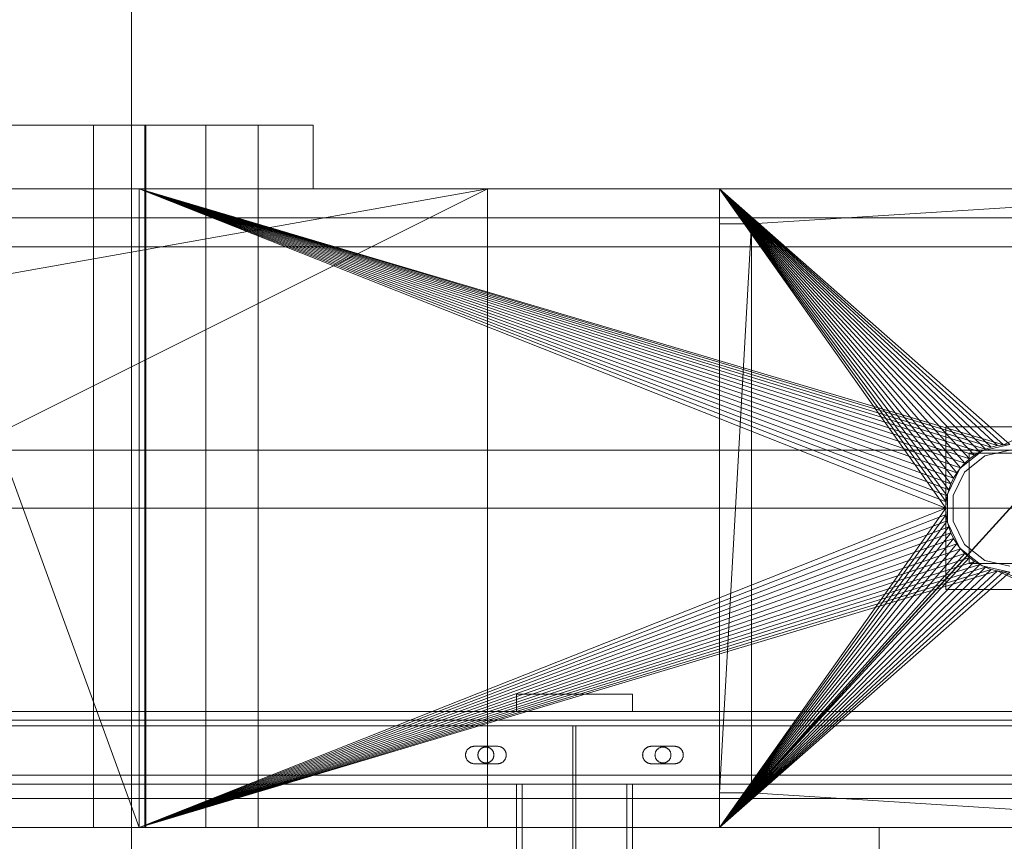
# Model space of a CAD drawing. Header units: millimetres. Extents: x -1970 to 61924, y -58230 to 6847.
# Tile 591 of 656: x 25309 to 25648, y -17795 to -17512. Entities that reach past the tile are written whole.
import ezdxf

# ---------------------------------------------------------------- set-up
doc = ezdxf.new("R2010")
doc.units = ezdxf.units.MM
for name, color, linetype, lineweight in [('COTAS_P', 1, 'Continuous', 0), ('superior_briquetadora', 7, 'Continuous', 0), ('superior_C05', 7, 'Continuous', 0)]:
    doc.layers.add(name, color=color, linetype=linetype, lineweight=lineweight)
doc.dimstyles.new('R19_100', dxfattribs={"dimtxt": 250, "dimasz": 150, "dimexe": 150, "dimexo": 80, "dimgap": 100, "dimtad": 1, "dimtih": 1, "dimtoh": 1, "dimdsep": 46, "dimcen": 0.09, "dimadec": 0, "dimazin": 0, "dimtfac": 1, "dimtdec": 4, "dimtofl": 0, "dimtmove": 0, "dimatfit": 3, "dimfxl": 1, "dimtolj": 1, "dimtzin": 0, "dimarcsym": 0})

# ---------------------------------------------------------------- blocks, each defined once
blk = doc.blocks.new('DIM_R26_29')
at = {"layer": 'COTAS_P'}
for p, q in [((24250.07, -17080), (24400.07, -17035)), ((26750.07, -17080), (26600.07, -17035)), ((24250.07, -17980), (24250.07, -17080)), ((24250.07, -17080), (26750.07, -17080)), ((24250.07, -17080), (24400.07, -17125)), ((26750.07, -17080), (26600.07, -17125)), ((26750.07, -17980), (26750.07, -17080))]:
    blk.add_line(p, q, dxfattribs=at)
blk.add_text('2500 P', height=250, dxfattribs=at).set_placement((25500.07, -16980))

msp = doc.modelspace()

# ---------------------------------------------------------------- linework, layer by layer
at = {"layer": 'superior_briquetadora'}
for p, q in [((25347.45, -17250), (25347.45, -17800)), ((25311.536, -17548), (25295.533, -17548)), ((25306.804, -17548), (25324.423, -17548)), ((25325.446, -17548), (25311.536, -17548)), ((25324.423, -17548), (25340.958, -17548)), ((25336.79, -17548), (25325.446, -17548)), ((25334.406, -17790), (25334.406, -17548)), ((25335.297, -17548), (25334.406, -17548)), ((25337.794, -17548), (25335.297, -17548)), ((25345.18, -17548), (25336.79, -17548)), ((25341.403, -17548), (25337.794, -17548)), ((25340.958, -17548), (25356.167, -17548)), ((25345.408, -17548), (25341.403, -17548)), ((25350.331, -17548), (25345.18, -17548)), ((25349.017, -17548), (25345.408, -17548)), ((25351.514, -17548), (25349.017, -17548)), ((25352.067, -17548), (25350.331, -17548)), ((25352.406, -17548), (25351.514, -17548)), ((25352.067, -17548), (25352.067, -17790)), ((25352.406, -17790), (25352.406, -17548)), ((25356.167, -17548), (25369.829, -17548)), ((25369.829, -17548), (25381.745, -17548)), ((25373.067, -17790), (25373.067, -17548)), ((25373.959, -17548), (25373.067, -17548)), ((25376.456, -17548), (25373.959, -17548)), ((25380.065, -17548), (25376.456, -17548)), ((25384.07, -17548), (25380.065, -17548)), ((25381.745, -17548), (25391.74, -17548)), ((25387.679, -17548), (25384.07, -17548)), ((25390.176, -17548), (25387.679, -17548)), ((25391.067, -17548), (25390.176, -17548)), ((25391.067, -17790), (25391.067, -17548)), ((25391.74, -17548), (25399.67, -17548)), ((25399.67, -17548), (25405.418, -17548)), ((25405.418, -17548), (25408.901, -17548)), ((25408.901, -17548), (25410.067, -17548)), ((25410.067, -17548), (25410.067, -17570)), ((23750.067, -17570), (25950.067, -17570)), ((23870.067, -17570), (25830.067, -17570)), ((25470.067, -17570), (24230.067, -17790)), ((25470.067, -17570), (24230.067, -17570)), ((25470.067, -17570), (24243.401, -17570)), ((25746.067, -17570), (24243.401, -17570)), ((25470.067, -17570), (25030.067, -17570)), ((25350.067, -17570), (25030.067, -17570)), ((25470.067, -17570), (25030.067, -17790)), ((25065.577, -17570), (25350.067, -17570)), ((25067.506, -17570), (25350.067, -17570)), ((25069.171, -17570), (25350.067, -17570)), ((25070.556, -17570), (25350.067, -17570)), ((25071.647, -17570), (25350.067, -17570)), ((25270.067, -17570), (25350.067, -17570)), ((25270.067, -17570), (25350.067, -17790)), ((25306.804, -17570), (25324.423, -17570)), ((25324.423, -17570), (25340.958, -17570)), ((25340.958, -17570), (25356.167, -17570)), ((25350.067, -17570), (25550.067, -17570)), ((25470.067, -17570), (25350.067, -17570)), ((25350.067, -17570), (25830.067, -17570)), ((25350.067, -17790), (25350.067, -17570)), ((25350.067, -17570), (25628.067, -17680)), ((25628.173, -17677.844), (25350.067, -17570)), ((25628.49, -17675.708), (25350.067, -17570)), ((25629.015, -17673.614), (25350.067, -17570)), ((25629.742, -17671.581), (25350.067, -17570)), ((25630.665, -17669.629), (25350.067, -17570)), ((25631.775, -17667.777), (25350.067, -17570)), ((25633.061, -17666.043), (25350.067, -17570)), ((25634.511, -17664.444), (25350.067, -17570)), ((25636.111, -17662.994), (25350.067, -17570)), ((25637.845, -17661.708), (25350.067, -17570)), ((25639.697, -17660.598), (25350.067, -17570)), ((25641.648, -17659.675), (25350.067, -17570)), ((25643.681, -17658.947), (25350.067, -17570)), ((25350.067, -17570), (25647.911, -17658.106)), ((25350.067, -17570), (25645.775, -17658.423)), ((25356.167, -17570), (25369.829, -17570)), ((25369.829, -17570), (25381.745, -17570)), ((25381.745, -17570), (25391.74, -17570)), ((25391.74, -17570), (25399.67, -17570)), ((25399.67, -17570), (25405.418, -17570)), ((25405.418, -17570), (25408.901, -17570)), ((25408.901, -17570), (25410.067, -17570)), ((25470.067, -17570), (25470.067, -17790)), ((25746.067, -17570), (25470.067, -17570)), ((25470.067, -17570), (25550.067, -17570)), ((25550.067, -17582), (25550.067, -17570)), ((25550.067, -17570), (25550.067, -17778)), ((25550.067, -17570), (25550.067, -17790)), ((25561.091, -17582), (25550.067, -17570)), ((25750.067, -17570), (25550.067, -17570)), ((25550.067, -17570), (25628.067, -17680)), ((25550.067, -17570), (25639.697, -17660.598)), ((25637.845, -17661.708), (25550.067, -17570)), ((25636.111, -17662.994), (25550.067, -17570)), ((25634.511, -17664.444), (25550.067, -17570)), ((25633.061, -17666.043), (25550.067, -17570)), ((25631.775, -17667.777), (25550.067, -17570)), ((25630.665, -17669.629), (25550.067, -17570)), ((25629.742, -17671.581), (25550.067, -17570)), ((25629.015, -17673.614), (25550.067, -17570)), ((25628.49, -17675.708), (25550.067, -17570)), ((25628.173, -17677.844), (25550.067, -17570)), ((25550.067, -17570), (25641.648, -17659.675)), ((25550.067, -17570), (25643.681, -17658.947)), ((25550.067, -17570), (25645.775, -17658.423)), ((25550.067, -17570), (25647.911, -17658.106)), ((25550.067, -17570), (25650.067, -17658)), ((25550.067, -17570), (25770.898, -17570)), ((25550.067, -17570), (25830.067, -17570)), ((25550.067, -17790), (25750.067, -17570)), ((25750.067, -17570), (25561.091, -17778)), ((25750.067, -17570), (25561.091, -17582)), ((25830.067, -17570), (25647.911, -17658.106)), ((23900.067, -17580), (25800.067, -17580)), ((25550.067, -17778), (25550.067, -17582)), ((25550.067, -17582), (25561.091, -17582)), ((25561.091, -17582), (25550.067, -17778)), ((25561.091, -17582), (25561.091, -17778)), ((23900.067, -17590), (25800.067, -17590)), ((25672.067, -17652), (25628.067, -17652)), ((25628.067, -17652), (25628.067, -17708)), ((25650.067, -17658), (25640.522, -17660.179)), ((25645.775, -17658.423), (25643.681, -17658.947)), ((25647.911, -17658.106), (25645.775, -17658.423)), ((25650.067, -17658), (25647.911, -17658.106)), ((23900.067, -17660), (25800.067, -17660)), ((25640.522, -17660.179), (25632.867, -17666.283)), ((25641.39, -17661.981), (25634.431, -17667.53)), ((25636.067, -17661), (25636.067, -17699)), ((25664.067, -17661), (25636.067, -17661)), ((25637.845, -17661.708), (25636.111, -17662.994)), ((25639.697, -17660.598), (25637.845, -17661.708)), ((25641.648, -17659.675), (25639.697, -17660.598)), ((25650.067, -17660), (25641.39, -17661.981)), ((25643.681, -17658.947), (25641.648, -17659.675)), ((25634.511, -17664.444), (25633.061, -17666.043)), ((25636.111, -17662.994), (25634.511, -17664.444)), ((25632.867, -17666.283), (25628.619, -17675.105)), ((25634.431, -17667.53), (25630.569, -17675.55)), ((25631.775, -17667.777), (25630.665, -17669.629)), ((25633.061, -17666.043), (25631.775, -17667.777)), ((25629.742, -17671.581), (25629.015, -17673.614)), ((25630.665, -17669.629), (25629.742, -17671.581)), ((25629.015, -17673.614), (25628.49, -17675.708)), ((25628.619, -17675.105), (25628.619, -17684.895)), ((25630.569, -17675.55), (25630.569, -17684.45)), ((25628.173, -17677.844), (25628.067, -17680)), ((25628.49, -17675.708), (25628.173, -17677.844)), ((25950.067, -17680), (23750.067, -17680)), ((24150.067, -17680), (25950.067, -17680)), ((24150.067, -17680), (25800.067, -17680)), ((25628.067, -17680), (25350.067, -17790)), ((25628.173, -17682.156), (25350.067, -17790)), ((25550.067, -17790), (25628.067, -17680)), ((25550.067, -17790), (25628.173, -17682.156)), ((25628.067, -17680), (25628.173, -17682.156)), ((25628.173, -17682.156), (25628.49, -17684.292)), ((25628.49, -17684.292), (25350.067, -17790)), ((25550.067, -17790), (25628.49, -17684.292)), ((25628.49, -17684.292), (25629.015, -17686.386)), ((25628.619, -17684.895), (25632.867, -17693.717)), ((25630.569, -17684.45), (25634.431, -17692.47)), ((25629.015, -17686.386), (25350.067, -17790)), ((25629.742, -17688.419), (25350.067, -17790)), ((25550.067, -17790), (25629.015, -17686.386)), ((25550.067, -17790), (25629.742, -17688.419)), ((25629.015, -17686.386), (25629.742, -17688.419)), ((25629.742, -17688.419), (25630.665, -17690.371)), ((25630.665, -17690.371), (25350.067, -17790)), ((25631.775, -17692.223), (25350.067, -17790)), ((25550.067, -17790), (25630.665, -17690.371)), ((25550.067, -17790), (25631.775, -17692.223)), ((25630.665, -17690.371), (25631.775, -17692.223)), ((25631.775, -17692.223), (25633.061, -17693.957)), ((25634.431, -17692.47), (25641.39, -17698.019)), ((25633.061, -17693.957), (25350.067, -17790)), ((25634.511, -17695.556), (25350.067, -17790)), ((25550.067, -17790), (25633.061, -17693.957)), ((25634.511, -17695.556), (25550.067, -17790)), ((25632.867, -17693.717), (25640.522, -17699.821)), ((25633.061, -17693.957), (25634.511, -17695.556)), ((25634.511, -17695.556), (25636.111, -17697.006)), ((25636.111, -17697.006), (25350.067, -17790)), ((25637.845, -17698.292), (25350.067, -17790)), ((25636.111, -17697.006), (25550.067, -17790)), ((25637.845, -17698.292), (25550.067, -17790)), ((25636.067, -17699), (25664.067, -17699)), ((25636.111, -17697.006), (25637.845, -17698.292)), ((25637.845, -17698.292), (25639.697, -17699.402)), ((25641.39, -17698.019), (25650.067, -17700)), ((25639.697, -17699.402), (25350.067, -17790)), ((25641.648, -17700.325), (25350.067, -17790)), ((25643.681, -17701.053), (25350.067, -17790)), ((25645.775, -17701.577), (25350.067, -17790)), ((25639.697, -17699.402), (25550.067, -17790)), ((25641.648, -17700.325), (25550.067, -17790)), ((25643.681, -17701.053), (25550.067, -17790)), ((25645.775, -17701.577), (25550.067, -17790)), ((25647.911, -17701.894), (25550.067, -17790)), ((25650.067, -17702), (25550.067, -17790)), ((25639.697, -17699.402), (25641.648, -17700.325)), ((25640.522, -17699.821), (25650.067, -17702)), ((25641.648, -17700.325), (25643.681, -17701.053)), ((25643.681, -17701.053), (25645.775, -17701.577)), ((25645.775, -17701.577), (25647.911, -17701.894)), ((25645.775, -17701.577), (25830.067, -17790)), ((25647.911, -17701.894), (25650.067, -17702)), ((25647.911, -17701.894), (25830.067, -17790)), ((25628.067, -17708), (25672.067, -17708)), ((25550.067, -17778), (25550.067, -17790)), ((25561.091, -17778), (25550.067, -17790)), ((25561.091, -17778), (25550.067, -17778)), ((25750.067, -17790), (25561.091, -17778)), ((25830.067, -17790), (23870.067, -17790)), ((23954.067, -17790), (25456.734, -17790)), ((24230.067, -17790), (25470.067, -17790)), ((24230.067, -17790), (25456.734, -17790)), ((25030.067, -17790), (25470.067, -17790)), ((25350.067, -17790), (25030.067, -17790)), ((25350.067, -17790), (25065.577, -17790)), ((25350.067, -17790), (25067.506, -17790)), ((25350.067, -17790), (25069.171, -17790)), ((25350.067, -17790), (25070.556, -17790)), ((25071.647, -17790), (25350.067, -17790)), ((25350.067, -17790), (25270.067, -17790)), ((25311.536, -17790), (25295.533, -17790)), ((25325.446, -17790), (25311.536, -17790)), ((25336.79, -17790), (25325.446, -17790)), ((25335.297, -17790), (25334.406, -17790)), ((25337.794, -17790), (25335.297, -17790)), ((25345.18, -17790), (25336.79, -17790)), ((25341.403, -17790), (25337.794, -17790)), ((25345.408, -17790), (25341.403, -17790)), ((25350.331, -17790), (25345.18, -17790)), ((25349.017, -17790), (25345.408, -17790)), ((25351.514, -17790), (25349.017, -17790)), ((25350.067, -17790), (25550.067, -17790)), ((25830.067, -17790), (25350.067, -17790)), ((25350.067, -17790), (25470.067, -17790)), ((25352.067, -17790), (25350.331, -17790)), ((25352.406, -17790), (25351.514, -17790)), ((25373.959, -17790), (25373.067, -17790)), ((25376.456, -17790), (25373.959, -17790)), ((25380.065, -17790), (25376.456, -17790)), ((25384.07, -17790), (25380.065, -17790)), ((25387.679, -17790), (25384.07, -17790)), ((25390.176, -17790), (25387.679, -17790)), ((25391.067, -17790), (25390.176, -17790)), ((25456.734, -17790), (25746.067, -17790)), ((25470.067, -17790), (25746.067, -17790)), ((25550.067, -17790), (25470.067, -17790)), ((25550.067, -17790), (25750.067, -17790)), ((25550.067, -17790), (25770.898, -17790)), ((25830.067, -17790), (25550.067, -17790)), ((25605.067, -17790), (25607.543, -17790)), ((25605.067, -17790), (25605.067, -17802)), ((25607.543, -17790), (25614.48, -17790)), ((25614.48, -17790), (25624.504, -17790)), ((25624.504, -17790), (25635.631, -17790)), ((25635.631, -17790), (25645.655, -17790)), ((25645.655, -17790), (25652.592, -17790))]:
    msp.add_line(p, q, dxfattribs=at)
at = {"layer": 'superior_C05'}
for p, q in [((25480.067, -17750), (25480.067, -17744)), ((25480.067, -17744), (25520.067, -17744)), ((25495.58, -17744), (25495.569, -17744)), ((25495.602, -17744), (25495.58, -17744)), ((25495.636, -17744), (25495.602, -17744)), ((25495.68, -17744), (25495.636, -17744)), ((25495.736, -17744), (25495.68, -17744)), ((25495.802, -17744), (25495.736, -17744)), ((25495.879, -17744), (25495.802, -17744)), ((25495.966, -17744), (25495.879, -17744)), ((25496.063, -17744), (25495.966, -17744)), ((25496.17, -17744), (25496.063, -17744)), ((25496.287, -17744), (25496.17, -17744)), ((25496.414, -17744), (25496.287, -17744)), ((25496.549, -17744), (25496.414, -17744)), ((25496.693, -17744), (25496.549, -17744)), ((25496.846, -17744), (25496.693, -17744)), ((25497.007, -17744), (25496.846, -17744)), ((25497.175, -17744), (25497.007, -17744)), ((25497.35, -17744), (25497.175, -17744)), ((25497.533, -17744), (25497.35, -17744)), ((25497.721, -17744), (25497.533, -17744)), ((25497.915, -17744), (25497.721, -17744)), ((25498.115, -17744), (25497.915, -17744)), ((25498.32, -17744), (25498.115, -17744)), ((25498.528, -17744), (25498.32, -17744)), ((25498.741, -17744), (25498.528, -17744)), ((25498.957, -17744), (25498.741, -17744)), ((25499.176, -17744), (25498.957, -17744)), ((25499.397, -17744), (25499.176, -17744)), ((25499.619, -17744), (25499.397, -17744)), ((25499.843, -17744), (25499.619, -17744)), ((25500.067, -17744), (25499.843, -17744)), ((25500.292, -17744), (25500.067, -17744)), ((25500.516, -17744), (25500.292, -17744)), ((25500.738, -17744), (25500.516, -17744)), ((25500.959, -17744), (25500.738, -17744)), ((25501.178, -17744), (25500.959, -17744)), ((25501.394, -17744), (25501.178, -17744)), ((25501.607, -17744), (25501.394, -17744)), ((25501.815, -17744), (25501.607, -17744)), ((25502.02, -17744), (25501.815, -17744)), ((25502.22, -17744), (25502.02, -17744)), ((25502.414, -17744), (25502.22, -17744)), ((25502.602, -17744), (25502.414, -17744)), ((25502.785, -17744), (25502.602, -17744)), ((25502.96, -17744), (25502.785, -17744)), ((25503.128, -17744), (25502.96, -17744)), ((25503.289, -17744), (25503.128, -17744)), ((25503.442, -17744), (25503.289, -17744)), ((25503.586, -17744), (25503.442, -17744)), ((25503.721, -17744), (25503.586, -17744)), ((25503.848, -17744), (25503.721, -17744)), ((25503.965, -17744), (25503.848, -17744)), ((25504.072, -17744), (25503.965, -17744)), ((25504.169, -17744), (25504.072, -17744)), ((25504.256, -17744), (25504.169, -17744)), ((25504.333, -17744), (25504.256, -17744)), ((25504.399, -17744), (25504.333, -17744)), ((25504.455, -17744), (25504.399, -17744)), ((25504.499, -17744), (25504.455, -17744)), ((25504.533, -17744), (25504.499, -17744)), ((25504.555, -17744), (25504.533, -17744)), ((25504.566, -17744), (25504.555, -17744)), ((25520.067, -17750), (25520.067, -17744)), ((24310.067, -17750), (26690.067, -17750)), ((25480.067, -17750), (25520.067, -17750)), ((25492.09, -17750), (25492.07, -17750)), ((25492.13, -17750), (25492.09, -17750)), ((25492.189, -17750), (25492.13, -17750)), ((25492.268, -17750), (25492.189, -17750)), ((25492.366, -17750), (25492.268, -17750)), ((25492.484, -17750), (25492.366, -17750)), ((25492.62, -17750), (25492.484, -17750)), ((25492.775, -17750), (25492.62, -17750)), ((25492.949, -17750), (25492.775, -17750)), ((25493.139, -17750), (25492.949, -17750)), ((25493.347, -17750), (25493.139, -17750)), ((25493.572, -17750), (25493.347, -17750)), ((25493.813, -17750), (25493.572, -17750)), ((25494.069, -17750), (25493.813, -17750)), ((25494.341, -17750), (25494.069, -17750)), ((25494.626, -17750), (25494.341, -17750)), ((25494.925, -17750), (25494.626, -17750)), ((25495.237, -17750), (25494.925, -17750)), ((25495.561, -17750), (25495.237, -17750)), ((25495.896, -17750), (25495.561, -17750)), ((25495.58, -17750), (25495.569, -17750)), ((25495.602, -17750), (25495.58, -17750)), ((25495.636, -17750), (25495.602, -17750)), ((25495.68, -17750), (25495.636, -17750)), ((25495.736, -17750), (25495.68, -17750)), ((25495.802, -17750), (25495.736, -17750)), ((25495.879, -17750), (25495.802, -17750)), ((25495.966, -17750), (25495.879, -17750)), ((25496.241, -17750), (25495.896, -17750)), ((25496.063, -17750), (25495.966, -17750)), ((25496.17, -17750), (25496.063, -17750)), ((25496.287, -17750), (25496.17, -17750)), ((25496.596, -17750), (25496.241, -17750)), ((25496.414, -17750), (25496.287, -17750)), ((25496.549, -17750), (25496.414, -17750)), ((25496.693, -17750), (25496.549, -17750)), ((25496.96, -17750), (25496.596, -17750)), ((25496.846, -17750), (25496.693, -17750)), ((25497.007, -17750), (25496.846, -17750)), ((25497.331, -17750), (25496.96, -17750)), ((25497.175, -17750), (25497.007, -17750)), ((25497.35, -17750), (25497.175, -17750)), ((25497.709, -17750), (25497.331, -17750)), ((25497.533, -17750), (25497.35, -17750)), ((25497.721, -17750), (25497.533, -17750)), ((25498.093, -17750), (25497.709, -17750)), ((25497.915, -17750), (25497.721, -17750)), ((25498.115, -17750), (25497.915, -17750)), ((25498.482, -17750), (25498.093, -17750)), ((25498.32, -17750), (25498.115, -17750)), ((25498.528, -17750), (25498.32, -17750)), ((25498.875, -17750), (25498.482, -17750)), ((25498.741, -17750), (25498.528, -17750)), ((25498.957, -17750), (25498.741, -17750)), ((25499.271, -17750), (25498.875, -17750)), ((25499.176, -17750), (25498.957, -17750)), ((25499.397, -17750), (25499.176, -17750)), ((25499.669, -17750), (25499.271, -17750)), ((25499.619, -17750), (25499.397, -17750)), ((25499.843, -17750), (25499.619, -17750)), ((25500.067, -17750), (25499.669, -17750)), ((25500.067, -17750), (25499.843, -17750)), ((25500.292, -17750), (25500.067, -17750)), ((25500.067, -17750), (25500.466, -17750)), ((25500.516, -17750), (25500.292, -17750)), ((25500.466, -17750), (25500.864, -17750)), ((25500.738, -17750), (25500.516, -17750)), ((25500.959, -17750), (25500.738, -17750)), ((25500.864, -17750), (25501.26, -17750)), ((25501.178, -17750), (25500.959, -17750)), ((25501.394, -17750), (25501.178, -17750)), ((25501.26, -17750), (25501.653, -17750)), ((25501.607, -17750), (25501.394, -17750)), ((25501.815, -17750), (25501.607, -17750)), ((25501.653, -17750), (25502.042, -17750)), ((25502.02, -17750), (25501.815, -17750)), ((25502.22, -17750), (25502.02, -17750)), ((25502.042, -17750), (25502.426, -17750)), ((25502.414, -17750), (25502.22, -17750)), ((25502.602, -17750), (25502.414, -17750)), ((25502.426, -17750), (25502.804, -17750)), ((25502.785, -17750), (25502.602, -17750)), ((25502.96, -17750), (25502.785, -17750)), ((25502.804, -17750), (25503.175, -17750)), ((25503.128, -17750), (25502.96, -17750)), ((25503.289, -17750), (25503.128, -17750)), ((25503.175, -17750), (25503.539, -17750)), ((25503.442, -17750), (25503.289, -17750)), ((25503.586, -17750), (25503.442, -17750)), ((25503.539, -17750), (25503.894, -17750)), ((25503.721, -17750), (25503.586, -17750)), ((25503.848, -17750), (25503.721, -17750)), ((25503.965, -17750), (25503.848, -17750)), ((25503.894, -17750), (25504.239, -17750)), ((25504.072, -17750), (25503.965, -17750)), ((25504.169, -17750), (25504.072, -17750)), ((25504.256, -17750), (25504.169, -17750)), ((25504.239, -17750), (25504.574, -17750)), ((25504.333, -17750), (25504.256, -17750)), ((25504.399, -17750), (25504.333, -17750)), ((25504.455, -17750), (25504.399, -17750)), ((25504.499, -17750), (25504.455, -17750)), ((25504.533, -17750), (25504.499, -17750)), ((25504.555, -17750), (25504.533, -17750)), ((25504.566, -17750), (25504.555, -17750)), ((25504.574, -17750), (25504.898, -17750)), ((25504.898, -17750), (25505.21, -17750)), ((25505.21, -17750), (25505.509, -17750)), ((25505.509, -17750), (25505.794, -17750)), ((25505.794, -17750), (25506.066, -17750)), ((25506.066, -17750), (25506.322, -17750)), ((25506.322, -17750), (25506.563, -17750)), ((25506.563, -17750), (25506.788, -17750)), ((25506.788, -17750), (25506.996, -17750)), ((25506.996, -17750), (25507.186, -17750)), ((25507.186, -17750), (25507.36, -17750)), ((25507.36, -17750), (25507.514, -17750)), ((25507.514, -17750), (25507.651, -17750)), ((25507.651, -17750), (25507.768, -17750)), ((25507.768, -17750), (25507.867, -17750)), ((25507.867, -17750), (25507.946, -17750)), ((25507.946, -17750), (25508.005, -17750)), ((25508.005, -17750), (25508.045, -17750)), ((25508.045, -17750), (25508.065, -17750)), ((24310.067, -17753), (26690.067, -17753)), ((24300.067, -17755), (26700.067, -17755)), ((24310.067, -17755), (26690.067, -17755)), ((24900.317, -17755), (25499.567, -17755)), ((25499.567, -18205), (25499.567, -17755)), ((25500.567, -18205), (25500.567, -17755)), ((25500.567, -17755), (26099.817, -17755)), ((25462.898, -17763.631), (25462.833, -17763.766)), ((25462.969, -17763.5), (25462.898, -17763.631)), ((25463.047, -17763.372), (25462.969, -17763.5)), ((25463.132, -17763.249), (25463.047, -17763.372)), ((25463.222, -17763.13), (25463.132, -17763.249)), ((25463.318, -17763.015), (25463.222, -17763.13)), ((25463.42, -17762.905), (25463.318, -17763.015)), ((25463.527, -17762.801), (25463.42, -17762.905)), ((25463.639, -17762.702), (25463.527, -17762.801)), ((25463.756, -17762.609), (25463.639, -17762.702)), ((25463.878, -17762.521), (25463.756, -17762.609)), ((25464.003, -17762.44), (25463.878, -17762.521)), ((25464.133, -17762.365), (25464.003, -17762.44)), ((25464.266, -17762.297), (25464.133, -17762.365)), ((25464.402, -17762.236), (25464.266, -17762.297)), ((25464.541, -17762.181), (25464.402, -17762.236)), ((25464.683, -17762.133), (25464.541, -17762.181)), ((25464.827, -17762.093), (25464.683, -17762.133)), ((25464.973, -17762.059), (25464.827, -17762.093)), ((25465.12, -17762.034), (25464.973, -17762.059)), ((25465.269, -17762.015), (25465.12, -17762.034)), ((25465.418, -17762.004), (25465.269, -17762.015)), ((25465.567, -17762), (25465.418, -17762.004)), ((25465.567, -17762), (25473.567, -17762)), ((25467.152, -17763.685), (25467.09, -17763.807)), ((25467.221, -17763.566), (25467.152, -17763.685)), ((25467.295, -17763.451), (25467.221, -17763.566)), ((25467.375, -17763.34), (25467.295, -17763.451)), ((25467.461, -17763.232), (25467.375, -17763.34)), ((25467.552, -17763.13), (25467.461, -17763.232)), ((25467.647, -17763.031), (25467.552, -17763.13)), ((25467.748, -17762.938), (25467.647, -17763.031)), ((25467.853, -17762.85), (25467.748, -17762.938)), ((25467.962, -17762.767), (25467.853, -17762.85)), ((25468.075, -17762.69), (25467.962, -17762.767)), ((25468.192, -17762.618), (25468.075, -17762.69)), ((25468.313, -17762.553), (25468.192, -17762.618)), ((25468.436, -17762.493), (25468.313, -17762.553)), ((25468.563, -17762.44), (25468.436, -17762.493)), ((25468.692, -17762.393), (25468.563, -17762.44)), ((25468.823, -17762.353), (25468.692, -17762.393)), ((25468.956, -17762.319), (25468.823, -17762.353)), ((25469.09, -17762.292), (25468.956, -17762.319)), ((25469.226, -17762.271), (25469.09, -17762.292)), ((25469.362, -17762.258), (25469.226, -17762.271)), ((25469.499, -17762.251), (25469.362, -17762.258)), ((25469.636, -17762.251), (25469.499, -17762.251)), ((25469.773, -17762.258), (25469.636, -17762.251)), ((25469.909, -17762.271), (25469.773, -17762.258)), ((25470.045, -17762.292), (25469.909, -17762.271)), ((25470.179, -17762.319), (25470.045, -17762.292)), ((25470.312, -17762.353), (25470.179, -17762.319)), ((25470.443, -17762.393), (25470.312, -17762.353)), ((25470.572, -17762.44), (25470.443, -17762.393)), ((25470.699, -17762.493), (25470.572, -17762.44)), ((25470.822, -17762.553), (25470.699, -17762.493)), ((25470.942, -17762.618), (25470.822, -17762.553)), ((25471.059, -17762.69), (25470.942, -17762.618)), ((25471.173, -17762.767), (25471.059, -17762.69)), ((25471.282, -17762.85), (25471.173, -17762.767)), ((25471.387, -17762.938), (25471.282, -17762.85)), ((25471.488, -17763.031), (25471.387, -17762.938)), ((25471.583, -17763.13), (25471.488, -17763.031)), ((25471.674, -17763.232), (25471.583, -17763.13)), ((25471.76, -17763.34), (25471.674, -17763.232)), ((25471.84, -17763.451), (25471.76, -17763.34)), ((25471.914, -17763.566), (25471.84, -17763.451)), ((25471.983, -17763.685), (25471.914, -17763.566)), ((25472.045, -17763.807), (25471.983, -17763.685)), ((25473.567, -17762), (25473.715, -17762.004)), ((25473.862, -17762.014), (25473.715, -17762.004)), ((25474.008, -17762.032), (25473.862, -17762.014)), ((25474.153, -17762.058), (25474.008, -17762.032)), ((25474.296, -17762.09), (25474.153, -17762.058)), ((25474.438, -17762.129), (25474.296, -17762.09)), ((25474.578, -17762.175), (25474.438, -17762.129)), ((25474.716, -17762.228), (25474.578, -17762.175)), ((25474.85, -17762.288), (25474.716, -17762.228)), ((25474.982, -17762.354), (25474.85, -17762.288)), ((25475.11, -17762.427), (25474.982, -17762.354)), ((25475.234, -17762.506), (25475.11, -17762.427)), ((25475.355, -17762.59), (25475.234, -17762.506)), ((25475.471, -17762.681), (25475.355, -17762.59)), ((25475.582, -17762.777), (25475.471, -17762.681)), ((25475.689, -17762.879), (25475.582, -17762.777)), ((25475.79, -17762.985), (25475.689, -17762.879)), ((25475.887, -17763.097), (25475.79, -17762.985)), ((25475.977, -17763.213), (25475.887, -17763.097)), ((25476.062, -17763.333), (25475.977, -17763.213)), ((25476.141, -17763.458), (25476.062, -17763.333)), ((25476.213, -17763.586), (25476.141, -17763.458)), ((25476.279, -17763.717), (25476.213, -17763.586)), ((25476.339, -17763.852), (25476.279, -17763.717)), ((25523.898, -17763.631), (25523.833, -17763.766)), ((25523.969, -17763.5), (25523.898, -17763.631)), ((25524.047, -17763.372), (25523.969, -17763.5)), ((25524.132, -17763.249), (25524.047, -17763.372)), ((25524.222, -17763.13), (25524.132, -17763.249)), ((25524.318, -17763.015), (25524.222, -17763.13)), ((25524.42, -17762.905), (25524.318, -17763.015)), ((25524.527, -17762.801), (25524.42, -17762.905)), ((25524.639, -17762.702), (25524.527, -17762.801)), ((25524.756, -17762.609), (25524.639, -17762.702)), ((25524.878, -17762.521), (25524.756, -17762.609)), ((25525.003, -17762.44), (25524.878, -17762.521)), ((25525.133, -17762.365), (25525.003, -17762.44)), ((25525.266, -17762.297), (25525.133, -17762.365)), ((25525.402, -17762.236), (25525.266, -17762.297)), ((25525.541, -17762.181), (25525.402, -17762.236)), ((25525.683, -17762.133), (25525.541, -17762.181)), ((25525.827, -17762.093), (25525.683, -17762.133)), ((25525.973, -17762.059), (25525.827, -17762.093)), ((25526.12, -17762.034), (25525.973, -17762.059)), ((25526.269, -17762.015), (25526.12, -17762.034)), ((25526.418, -17762.004), (25526.269, -17762.015)), ((25526.567, -17762), (25526.418, -17762.004)), ((25526.567, -17762), (25534.567, -17762)), ((25528.152, -17763.685), (25528.09, -17763.807)), ((25528.221, -17763.566), (25528.152, -17763.685)), ((25528.295, -17763.451), (25528.221, -17763.566)), ((25528.375, -17763.34), (25528.295, -17763.451)), ((25528.461, -17763.232), (25528.375, -17763.34)), ((25528.552, -17763.13), (25528.461, -17763.232)), ((25528.647, -17763.031), (25528.552, -17763.13)), ((25528.748, -17762.938), (25528.647, -17763.031)), ((25528.853, -17762.85), (25528.748, -17762.938)), ((25528.962, -17762.767), (25528.853, -17762.85)), ((25529.075, -17762.69), (25528.962, -17762.767)), ((25529.192, -17762.618), (25529.075, -17762.69)), ((25529.313, -17762.553), (25529.192, -17762.618)), ((25529.436, -17762.493), (25529.313, -17762.553)), ((25529.563, -17762.44), (25529.436, -17762.493)), ((25529.692, -17762.393), (25529.563, -17762.44)), ((25529.823, -17762.353), (25529.692, -17762.393)), ((25529.956, -17762.319), (25529.823, -17762.353)), ((25530.09, -17762.292), (25529.956, -17762.319)), ((25530.226, -17762.271), (25530.09, -17762.292)), ((25530.362, -17762.258), (25530.226, -17762.271)), ((25530.499, -17762.251), (25530.362, -17762.258)), ((25530.636, -17762.251), (25530.499, -17762.251)), ((25530.773, -17762.258), (25530.636, -17762.251)), ((25530.909, -17762.271), (25530.773, -17762.258)), ((25531.045, -17762.292), (25530.909, -17762.271)), ((25531.179, -17762.319), (25531.045, -17762.292)), ((25531.312, -17762.353), (25531.179, -17762.319)), ((25531.443, -17762.393), (25531.312, -17762.353)), ((25531.572, -17762.44), (25531.443, -17762.393)), ((25531.699, -17762.493), (25531.572, -17762.44)), ((25531.822, -17762.553), (25531.699, -17762.493)), ((25531.942, -17762.618), (25531.822, -17762.553)), ((25532.059, -17762.69), (25531.942, -17762.618)), ((25532.173, -17762.767), (25532.059, -17762.69)), ((25532.282, -17762.85), (25532.173, -17762.767)), ((25532.387, -17762.938), (25532.282, -17762.85)), ((25532.488, -17763.031), (25532.387, -17762.938)), ((25532.583, -17763.13), (25532.488, -17763.031)), ((25532.674, -17763.232), (25532.583, -17763.13)), ((25532.76, -17763.34), (25532.674, -17763.232)), ((25532.84, -17763.451), (25532.76, -17763.34)), ((25532.914, -17763.566), (25532.84, -17763.451)), ((25532.983, -17763.685), (25532.914, -17763.566)), ((25533.045, -17763.807), (25532.983, -17763.685)), ((25534.567, -17762), (25534.715, -17762.004)), ((25534.862, -17762.014), (25534.715, -17762.004)), ((25535.008, -17762.032), (25534.862, -17762.014)), ((25535.153, -17762.058), (25535.008, -17762.032)), ((25535.296, -17762.09), (25535.153, -17762.058)), ((25535.438, -17762.129), (25535.296, -17762.09)), ((25535.578, -17762.175), (25535.438, -17762.129)), ((25535.716, -17762.228), (25535.578, -17762.175)), ((25535.85, -17762.288), (25535.716, -17762.228)), ((25535.982, -17762.354), (25535.85, -17762.288)), ((25536.11, -17762.427), (25535.982, -17762.354)), ((25536.234, -17762.506), (25536.11, -17762.427)), ((25536.355, -17762.59), (25536.234, -17762.506)), ((25536.471, -17762.681), (25536.355, -17762.59)), ((25536.582, -17762.777), (25536.471, -17762.681)), ((25536.689, -17762.879), (25536.582, -17762.777)), ((25536.79, -17762.985), (25536.689, -17762.879)), ((25536.887, -17763.097), (25536.79, -17762.985)), ((25536.977, -17763.213), (25536.887, -17763.097)), ((25537.062, -17763.333), (25536.977, -17763.213)), ((25537.141, -17763.458), (25537.062, -17763.333)), ((25537.213, -17763.586), (25537.141, -17763.458)), ((25537.279, -17763.717), (25537.213, -17763.586)), ((25537.339, -17763.852), (25537.279, -17763.717)), ((25462.576, -17764.776), (25462.568, -17764.925)), ((25462.568, -17764.925), (25462.568, -17765.075)), ((25462.568, -17765.075), (25462.576, -17765.224)), ((25462.591, -17764.627), (25462.576, -17764.776)), ((25462.576, -17765.224), (25462.591, -17765.373)), ((25462.613, -17764.479), (25462.591, -17764.627)), ((25462.591, -17765.373), (25462.613, -17765.521)), ((25462.643, -17764.332), (25462.613, -17764.479)), ((25462.613, -17765.521), (25462.643, -17765.668)), ((25462.68, -17764.187), (25462.643, -17764.332)), ((25462.643, -17765.668), (25462.68, -17765.813)), ((25462.724, -17764.045), (25462.68, -17764.187)), ((25462.68, -17765.813), (25462.724, -17765.955)), ((25462.775, -17763.904), (25462.724, -17764.045)), ((25462.724, -17765.955), (25462.775, -17766.096)), ((25462.833, -17763.766), (25462.775, -17763.904)), ((25462.775, -17766.096), (25462.833, -17766.234)), ((25462.833, -17766.234), (25462.898, -17766.369)), ((25462.898, -17766.369), (25462.969, -17766.5)), ((25462.969, -17766.5), (25463.047, -17766.628)), ((25463.047, -17766.628), (25463.132, -17766.751)), ((25463.132, -17766.751), (25463.222, -17766.87)), ((25463.222, -17766.87), (25463.318, -17766.985)), ((25463.318, -17766.985), (25463.42, -17767.095)), ((25463.42, -17767.095), (25463.527, -17767.199)), ((25466.821, -17764.863), (25466.817, -17765)), ((25466.817, -17765), (25466.821, -17765.137)), ((25466.831, -17764.726), (25466.821, -17764.863)), ((25466.821, -17765.137), (25466.831, -17765.274)), ((25466.848, -17764.59), (25466.831, -17764.726)), ((25466.831, -17765.274), (25466.848, -17765.41)), ((25466.872, -17764.455), (25466.848, -17764.59)), ((25466.848, -17765.41), (25466.872, -17765.545)), ((25466.903, -17764.321), (25466.872, -17764.455)), ((25466.872, -17765.545), (25466.903, -17765.679)), ((25466.94, -17764.189), (25466.903, -17764.321)), ((25466.903, -17765.679), (25466.94, -17765.811)), ((25466.983, -17764.059), (25466.94, -17764.189)), ((25466.94, -17765.811), (25466.983, -17765.941)), ((25467.033, -17763.932), (25466.983, -17764.059)), ((25466.983, -17765.941), (25467.033, -17766.068)), ((25467.09, -17763.807), (25467.033, -17763.932)), ((25467.033, -17766.068), (25467.09, -17766.193)), ((25467.09, -17766.193), (25467.152, -17766.315)), ((25467.152, -17766.315), (25467.221, -17766.434)), ((25467.221, -17766.434), (25467.295, -17766.549)), ((25467.295, -17766.549), (25467.375, -17766.66)), ((25467.375, -17766.66), (25467.461, -17766.768)), ((25467.461, -17766.768), (25467.552, -17766.87)), ((25467.552, -17766.87), (25467.647, -17766.969)), ((25467.647, -17766.969), (25467.748, -17767.062)), ((25467.748, -17767.062), (25467.853, -17767.15)), ((25467.853, -17767.15), (25467.962, -17767.233)), ((25471.173, -17767.233), (25471.282, -17767.15)), ((25471.282, -17767.15), (25471.387, -17767.062)), ((25471.387, -17767.062), (25471.488, -17766.969)), ((25471.488, -17766.969), (25471.583, -17766.87)), ((25471.583, -17766.87), (25471.674, -17766.768)), ((25471.674, -17766.768), (25471.76, -17766.66)), ((25471.76, -17766.66), (25471.84, -17766.549)), ((25471.84, -17766.549), (25471.914, -17766.434)), ((25471.914, -17766.434), (25471.983, -17766.315)), ((25471.983, -17766.315), (25472.045, -17766.193)), ((25472.102, -17763.932), (25472.045, -17763.807)), ((25472.045, -17766.193), (25472.102, -17766.068)), ((25472.152, -17764.059), (25472.102, -17763.932)), ((25472.102, -17766.068), (25472.152, -17765.941)), ((25472.195, -17764.189), (25472.152, -17764.059)), ((25472.152, -17765.941), (25472.195, -17765.811)), ((25472.232, -17764.321), (25472.195, -17764.189)), ((25472.195, -17765.811), (25472.232, -17765.679)), ((25472.263, -17764.455), (25472.232, -17764.321)), ((25472.232, -17765.679), (25472.263, -17765.545)), ((25472.287, -17764.59), (25472.263, -17764.455)), ((25472.263, -17765.545), (25472.287, -17765.41)), ((25472.304, -17764.726), (25472.287, -17764.59)), ((25472.287, -17765.41), (25472.304, -17765.274)), ((25472.314, -17764.863), (25472.304, -17764.726)), ((25472.304, -17765.274), (25472.314, -17765.137)), ((25472.317, -17765), (25472.314, -17764.863)), ((25472.317, -17765), (25472.314, -17765.137)), ((25475.582, -17767.223), (25475.689, -17767.121)), ((25475.689, -17767.121), (25475.79, -17767.015)), ((25475.79, -17767.015), (25475.887, -17766.903)), ((25475.887, -17766.903), (25475.977, -17766.787)), ((25475.977, -17766.787), (25476.062, -17766.667)), ((25476.062, -17766.667), (25476.141, -17766.542)), ((25476.141, -17766.542), (25476.213, -17766.414)), ((25476.213, -17766.414), (25476.279, -17766.283)), ((25476.279, -17766.283), (25476.339, -17766.148)), ((25476.392, -17763.989), (25476.339, -17763.852)), ((25476.339, -17766.148), (25476.392, -17766.011)), ((25476.438, -17764.129), (25476.392, -17763.989)), ((25476.392, -17766.011), (25476.438, -17765.871)), ((25476.478, -17764.271), (25476.438, -17764.129)), ((25476.438, -17765.871), (25476.478, -17765.729)), ((25476.51, -17764.415), (25476.478, -17764.271)), ((25476.478, -17765.729), (25476.51, -17765.585)), ((25476.535, -17764.56), (25476.51, -17764.415)), ((25476.51, -17765.585), (25476.535, -17765.44)), ((25476.553, -17764.706), (25476.535, -17764.56)), ((25476.535, -17765.44), (25476.553, -17765.294)), ((25476.564, -17764.853), (25476.553, -17764.706)), ((25476.553, -17765.294), (25476.564, -17765.147)), ((25476.567, -17765), (25476.564, -17764.853)), ((25476.564, -17765.147), (25476.567, -17765)), ((25523.576, -17764.776), (25523.568, -17764.925)), ((25523.568, -17764.925), (25523.568, -17765.075)), ((25523.568, -17765.075), (25523.576, -17765.224)), ((25523.591, -17764.627), (25523.576, -17764.776)), ((25523.576, -17765.224), (25523.591, -17765.373)), ((25523.613, -17764.479), (25523.591, -17764.627)), ((25523.591, -17765.373), (25523.613, -17765.521)), ((25523.643, -17764.332), (25523.613, -17764.479)), ((25523.613, -17765.521), (25523.643, -17765.668)), ((25523.68, -17764.187), (25523.643, -17764.332)), ((25523.643, -17765.668), (25523.68, -17765.813)), ((25523.724, -17764.045), (25523.68, -17764.187)), ((25523.68, -17765.813), (25523.724, -17765.955)), ((25523.775, -17763.904), (25523.724, -17764.045)), ((25523.724, -17765.955), (25523.775, -17766.096)), ((25523.833, -17763.766), (25523.775, -17763.904)), ((25523.775, -17766.096), (25523.833, -17766.234)), ((25523.833, -17766.234), (25523.898, -17766.369)), ((25523.898, -17766.369), (25523.969, -17766.5)), ((25523.969, -17766.5), (25524.047, -17766.628)), ((25524.047, -17766.628), (25524.132, -17766.751)), ((25524.132, -17766.751), (25524.222, -17766.87)), ((25524.222, -17766.87), (25524.318, -17766.985)), ((25524.318, -17766.985), (25524.42, -17767.095)), ((25524.42, -17767.095), (25524.527, -17767.199)), ((25527.821, -17764.863), (25527.817, -17765)), ((25527.817, -17765), (25527.821, -17765.137)), ((25527.831, -17764.726), (25527.821, -17764.863)), ((25527.821, -17765.137), (25527.831, -17765.274)), ((25527.848, -17764.59), (25527.831, -17764.726)), ((25527.831, -17765.274), (25527.848, -17765.41)), ((25527.872, -17764.455), (25527.848, -17764.59)), ((25527.848, -17765.41), (25527.872, -17765.545)), ((25527.903, -17764.321), (25527.872, -17764.455)), ((25527.872, -17765.545), (25527.903, -17765.679)), ((25527.94, -17764.189), (25527.903, -17764.321)), ((25527.903, -17765.679), (25527.94, -17765.811)), ((25527.983, -17764.059), (25527.94, -17764.189)), ((25527.94, -17765.811), (25527.983, -17765.941)), ((25528.033, -17763.932), (25527.983, -17764.059)), ((25527.983, -17765.941), (25528.033, -17766.068)), ((25528.09, -17763.807), (25528.033, -17763.932)), ((25528.033, -17766.068), (25528.09, -17766.193)), ((25528.09, -17766.193), (25528.152, -17766.315)), ((25528.152, -17766.315), (25528.221, -17766.434)), ((25528.221, -17766.434), (25528.295, -17766.549)), ((25528.295, -17766.549), (25528.375, -17766.66)), ((25528.375, -17766.66), (25528.461, -17766.768)), ((25528.461, -17766.768), (25528.552, -17766.87)), ((25528.552, -17766.87), (25528.647, -17766.969)), ((25528.647, -17766.969), (25528.748, -17767.062)), ((25528.748, -17767.062), (25528.853, -17767.15)), ((25528.853, -17767.15), (25528.962, -17767.233)), ((25532.173, -17767.233), (25532.282, -17767.15)), ((25532.282, -17767.15), (25532.387, -17767.062)), ((25532.387, -17767.062), (25532.488, -17766.969)), ((25532.488, -17766.969), (25532.583, -17766.87)), ((25532.583, -17766.87), (25532.674, -17766.768)), ((25532.674, -17766.768), (25532.76, -17766.66)), ((25532.76, -17766.66), (25532.84, -17766.549)), ((25532.84, -17766.549), (25532.914, -17766.434)), ((25532.914, -17766.434), (25532.983, -17766.315)), ((25532.983, -17766.315), (25533.045, -17766.193)), ((25533.102, -17763.932), (25533.045, -17763.807)), ((25533.045, -17766.193), (25533.102, -17766.068)), ((25533.152, -17764.059), (25533.102, -17763.932)), ((25533.102, -17766.068), (25533.152, -17765.941)), ((25533.195, -17764.189), (25533.152, -17764.059)), ((25533.152, -17765.941), (25533.195, -17765.811)), ((25533.232, -17764.321), (25533.195, -17764.189)), ((25533.195, -17765.811), (25533.232, -17765.679)), ((25533.263, -17764.455), (25533.232, -17764.321)), ((25533.232, -17765.679), (25533.263, -17765.545)), ((25533.287, -17764.59), (25533.263, -17764.455)), ((25533.263, -17765.545), (25533.287, -17765.41)), ((25533.304, -17764.726), (25533.287, -17764.59)), ((25533.287, -17765.41), (25533.304, -17765.274)), ((25533.314, -17764.863), (25533.304, -17764.726)), ((25533.304, -17765.274), (25533.314, -17765.137)), ((25533.317, -17765), (25533.314, -17764.863)), ((25533.317, -17765), (25533.314, -17765.137)), ((25536.582, -17767.223), (25536.689, -17767.121)), ((25536.689, -17767.121), (25536.79, -17767.015)), ((25536.79, -17767.015), (25536.887, -17766.903)), ((25536.887, -17766.903), (25536.977, -17766.787)), ((25536.977, -17766.787), (25537.062, -17766.667)), ((25537.062, -17766.667), (25537.141, -17766.542)), ((25537.141, -17766.542), (25537.213, -17766.414)), ((25537.213, -17766.414), (25537.279, -17766.283)), ((25537.279, -17766.283), (25537.339, -17766.148)), ((25537.392, -17763.989), (25537.339, -17763.852)), ((25537.339, -17766.148), (25537.392, -17766.011)), ((25537.438, -17764.129), (25537.392, -17763.989)), ((25537.392, -17766.011), (25537.438, -17765.871)), ((25537.478, -17764.271), (25537.438, -17764.129)), ((25537.438, -17765.871), (25537.478, -17765.729)), ((25537.51, -17764.415), (25537.478, -17764.271)), ((25537.478, -17765.729), (25537.51, -17765.585)), ((25537.535, -17764.56), (25537.51, -17764.415)), ((25537.51, -17765.585), (25537.535, -17765.44)), ((25537.553, -17764.706), (25537.535, -17764.56)), ((25537.535, -17765.44), (25537.553, -17765.294)), ((25537.564, -17764.853), (25537.553, -17764.706)), ((25537.553, -17765.294), (25537.564, -17765.147)), ((25537.567, -17765), (25537.564, -17764.853)), ((25537.567, -17765), (25537.564, -17765.147)), ((25463.527, -17767.199), (25463.639, -17767.298)), ((25463.639, -17767.298), (25463.756, -17767.391)), ((25463.756, -17767.391), (25463.878, -17767.479)), ((25463.878, -17767.479), (25464.003, -17767.56)), ((25464.003, -17767.56), (25464.133, -17767.635)), ((25464.133, -17767.635), (25464.266, -17767.703)), ((25464.266, -17767.703), (25464.402, -17767.764)), ((25464.402, -17767.764), (25464.541, -17767.819)), ((25464.541, -17767.819), (25464.683, -17767.867)), ((25464.683, -17767.867), (25464.827, -17767.907)), ((25464.827, -17767.907), (25464.973, -17767.941)), ((25464.973, -17767.941), (25465.12, -17767.966)), ((25465.12, -17767.966), (25465.269, -17767.985)), ((25465.269, -17767.985), (25465.418, -17767.996)), ((25465.567, -17768), (25465.418, -17767.996)), ((25473.567, -17768), (25465.567, -17768)), ((25467.962, -17767.233), (25468.075, -17767.31)), ((25468.075, -17767.31), (25468.192, -17767.382)), ((25468.192, -17767.382), (25468.313, -17767.447)), ((25468.313, -17767.447), (25468.436, -17767.507)), ((25468.436, -17767.507), (25468.563, -17767.56)), ((25468.563, -17767.56), (25468.692, -17767.607)), ((25468.692, -17767.607), (25468.823, -17767.647)), ((25468.823, -17767.647), (25468.956, -17767.681)), ((25468.956, -17767.681), (25469.09, -17767.708)), ((25469.09, -17767.708), (25469.226, -17767.729)), ((25469.226, -17767.729), (25469.362, -17767.742)), ((25469.362, -17767.742), (25469.499, -17767.749)), ((25469.499, -17767.749), (25469.636, -17767.749)), ((25469.636, -17767.749), (25469.773, -17767.742)), ((25469.773, -17767.742), (25469.909, -17767.729)), ((25469.909, -17767.729), (25470.045, -17767.708)), ((25470.045, -17767.708), (25470.179, -17767.681)), ((25470.179, -17767.681), (25470.312, -17767.647)), ((25470.312, -17767.647), (25470.443, -17767.607)), ((25470.443, -17767.607), (25470.572, -17767.56)), ((25470.572, -17767.56), (25470.699, -17767.507)), ((25470.699, -17767.507), (25470.822, -17767.447)), ((25470.822, -17767.447), (25470.942, -17767.382)), ((25470.942, -17767.382), (25471.059, -17767.31)), ((25471.059, -17767.31), (25471.173, -17767.233)), ((25473.567, -17768), (25473.715, -17767.996)), ((25473.715, -17767.996), (25473.862, -17767.986)), ((25473.862, -17767.986), (25474.008, -17767.968)), ((25474.008, -17767.968), (25474.153, -17767.942)), ((25474.153, -17767.942), (25474.296, -17767.91)), ((25474.296, -17767.91), (25474.438, -17767.871)), ((25474.438, -17767.871), (25474.578, -17767.825)), ((25474.578, -17767.825), (25474.716, -17767.772)), ((25474.716, -17767.772), (25474.85, -17767.712)), ((25474.85, -17767.712), (25474.982, -17767.646)), ((25474.982, -17767.646), (25475.11, -17767.573)), ((25475.11, -17767.573), (25475.234, -17767.494)), ((25475.234, -17767.494), (25475.355, -17767.41)), ((25475.355, -17767.41), (25475.471, -17767.319)), ((25475.471, -17767.319), (25475.582, -17767.223)), ((25524.527, -17767.199), (25524.639, -17767.298)), ((25524.639, -17767.298), (25524.756, -17767.391)), ((25524.756, -17767.391), (25524.878, -17767.479)), ((25524.878, -17767.479), (25525.003, -17767.56)), ((25525.003, -17767.56), (25525.133, -17767.635)), ((25525.133, -17767.635), (25525.266, -17767.703)), ((25525.266, -17767.703), (25525.402, -17767.764)), ((25525.402, -17767.764), (25525.541, -17767.819)), ((25525.541, -17767.819), (25525.683, -17767.867)), ((25525.683, -17767.867), (25525.827, -17767.907)), ((25525.827, -17767.907), (25525.973, -17767.941)), ((25525.973, -17767.941), (25526.12, -17767.966)), ((25526.12, -17767.966), (25526.269, -17767.985)), ((25526.269, -17767.985), (25526.418, -17767.996)), ((25526.418, -17767.996), (25526.567, -17768)), ((25526.567, -17768), (25534.567, -17768)), ((25528.962, -17767.233), (25529.075, -17767.31)), ((25529.075, -17767.31), (25529.192, -17767.382)), ((25529.192, -17767.382), (25529.313, -17767.447)), ((25529.313, -17767.447), (25529.436, -17767.507)), ((25529.436, -17767.507), (25529.563, -17767.56)), ((25529.563, -17767.56), (25529.692, -17767.607)), ((25529.692, -17767.607), (25529.823, -17767.647)), ((25529.823, -17767.647), (25529.956, -17767.681)), ((25529.956, -17767.681), (25530.09, -17767.708)), ((25530.09, -17767.708), (25530.226, -17767.729)), ((25530.226, -17767.729), (25530.362, -17767.742)), ((25530.362, -17767.742), (25530.499, -17767.749)), ((25530.499, -17767.749), (25530.636, -17767.749)), ((25530.636, -17767.749), (25530.773, -17767.742)), ((25530.773, -17767.742), (25530.909, -17767.729)), ((25530.909, -17767.729), (25531.045, -17767.708)), ((25531.045, -17767.708), (25531.179, -17767.681)), ((25531.179, -17767.681), (25531.312, -17767.647)), ((25531.312, -17767.647), (25531.443, -17767.607)), ((25531.443, -17767.607), (25531.572, -17767.56)), ((25531.572, -17767.56), (25531.699, -17767.507)), ((25531.699, -17767.507), (25531.822, -17767.447)), ((25531.822, -17767.447), (25531.942, -17767.382)), ((25531.942, -17767.382), (25532.059, -17767.31)), ((25532.059, -17767.31), (25532.173, -17767.233)), ((25534.567, -17768), (25534.715, -17767.996)), ((25534.715, -17767.996), (25534.862, -17767.986)), ((25534.862, -17767.986), (25535.008, -17767.968)), ((25535.008, -17767.968), (25535.153, -17767.942)), ((25535.153, -17767.942), (25535.296, -17767.91)), ((25535.296, -17767.91), (25535.438, -17767.871)), ((25535.438, -17767.871), (25535.578, -17767.825)), ((25535.578, -17767.825), (25535.716, -17767.772)), ((25535.716, -17767.772), (25535.85, -17767.712)), ((25535.85, -17767.712), (25535.982, -17767.646)), ((25535.982, -17767.646), (25536.11, -17767.573)), ((25536.11, -17767.573), (25536.234, -17767.494)), ((25536.234, -17767.494), (25536.355, -17767.41)), ((25536.355, -17767.41), (25536.471, -17767.319)), ((25536.471, -17767.319), (25536.582, -17767.223)), ((24310.067, -17772), (26690.067, -17772)), ((24310.067, -17775), (26690.067, -17775)), ((25480.067, -18185), (25480.067, -17775)), ((25480.067, -17775), (25520.067, -17775)), ((25482.067, -17775), (25518.067, -17775)), ((25482.067, -18185), (25482.067, -17775)), ((25518.067, -18185), (25518.067, -17775)), ((25520.067, -18185), (25520.067, -17775)), ((24250.067, -17780), (26750.067, -17780)), ((25480.123, -17780), (25480.074, -17780)), ((25480.223, -17780), (25480.123, -17780)), ((25480.371, -17780), (25480.223, -17780)), ((25480.569, -17780), (25480.371, -17780)), ((25480.815, -17780), (25480.569, -17780)), ((25481.109, -17780), (25480.815, -17780)), ((25481.45, -17780), (25481.109, -17780)), ((25481.837, -17780), (25481.45, -17780)), ((25482.27, -17780), (25481.837, -17780)), ((25482.747, -17780), (25482.27, -17780)), ((25483.267, -17780), (25482.747, -17780)), ((25483.829, -17780), (25483.267, -17780)), ((25484.431, -17780), (25483.829, -17780)), ((25485.072, -17780), (25484.431, -17780)), ((25485.75, -17780), (25485.072, -17780)), ((25486.464, -17780), (25485.75, -17780)), ((25487.212, -17780), (25486.464, -17780)), ((25487.991, -17780), (25487.212, -17780)), ((25488.801, -17780), (25487.991, -17780)), ((25489.639, -17780), (25488.801, -17780)), ((25490.502, -17780), (25489.639, -17780)), ((25491.39, -17780), (25490.502, -17780)), ((25492.299, -17780), (25491.39, -17780)), ((25493.227, -17780), (25492.299, -17780)), ((25494.172, -17780), (25493.227, -17780)), ((25495.132, -17780), (25494.172, -17780)), ((25496.105, -17780), (25495.132, -17780)), ((25497.087, -17780), (25496.105, -17780)), ((25498.076, -17780), (25497.087, -17780)), ((25499.071, -17780), (25498.076, -17780)), ((25500.067, -17780), (25499.071, -17780)), ((25500.067, -17780), (25501.064, -17780)), ((25501.064, -17780), (25502.059, -17780)), ((25502.059, -17780), (25503.048, -17780)), ((25503.048, -17780), (25504.03, -17780)), ((25504.03, -17780), (25505.003, -17780)), ((25505.003, -17780), (25505.963, -17780)), ((25505.963, -17780), (25506.908, -17780)), ((25506.908, -17780), (25507.836, -17780)), ((25507.836, -17780), (25508.745, -17780)), ((25508.745, -17780), (25509.633, -17780)), ((25509.633, -17780), (25510.496, -17780)), ((25510.496, -17780), (25511.334, -17780)), ((25511.334, -17780), (25512.144, -17780)), ((25512.144, -17780), (25512.923, -17780)), ((25512.923, -17780), (25513.671, -17780)), ((25513.671, -17780), (25514.385, -17780)), ((25514.385, -17780), (25515.063, -17780)), ((25515.063, -17780), (25515.704, -17780)), ((25515.704, -17780), (25516.306, -17780)), ((25516.306, -17780), (25516.868, -17780)), ((25516.868, -17780), (25517.388, -17780)), ((25517.388, -17780), (25517.865, -17780)), ((25517.865, -17780), (25518.298, -17780)), ((25518.298, -17780), (25518.685, -17780)), ((25518.685, -17780), (25519.026, -17780)), ((25519.026, -17780), (25519.32, -17780)), ((25519.32, -17780), (25519.566, -17780)), ((25519.566, -17780), (25519.764, -17780)), ((25519.764, -17780), (25519.912, -17780)), ((25519.912, -17780), (25520.012, -17780)), ((25520.012, -17780), (25520.061, -17780))]:
    msp.add_line(p, q, dxfattribs=at)

# ---------------------------------------------------------------- dimensions: what is measured, and where the dimension line sits
at = {"layer": 'COTAS_P'}
dim = msp.add_aligned_dim(p1=(24250.067, -17980), p2=(26750.067, -17980), distance=900, text='<> P', dimstyle='R19_100', dxfattribs=at)
dim.commit()
dim.dimension.update_dxf_attribs({"geometry": 'DIM_R26_29', "text_midpoint": (25500.067, -17080)})

doc.saveas('drawing.dxf')
